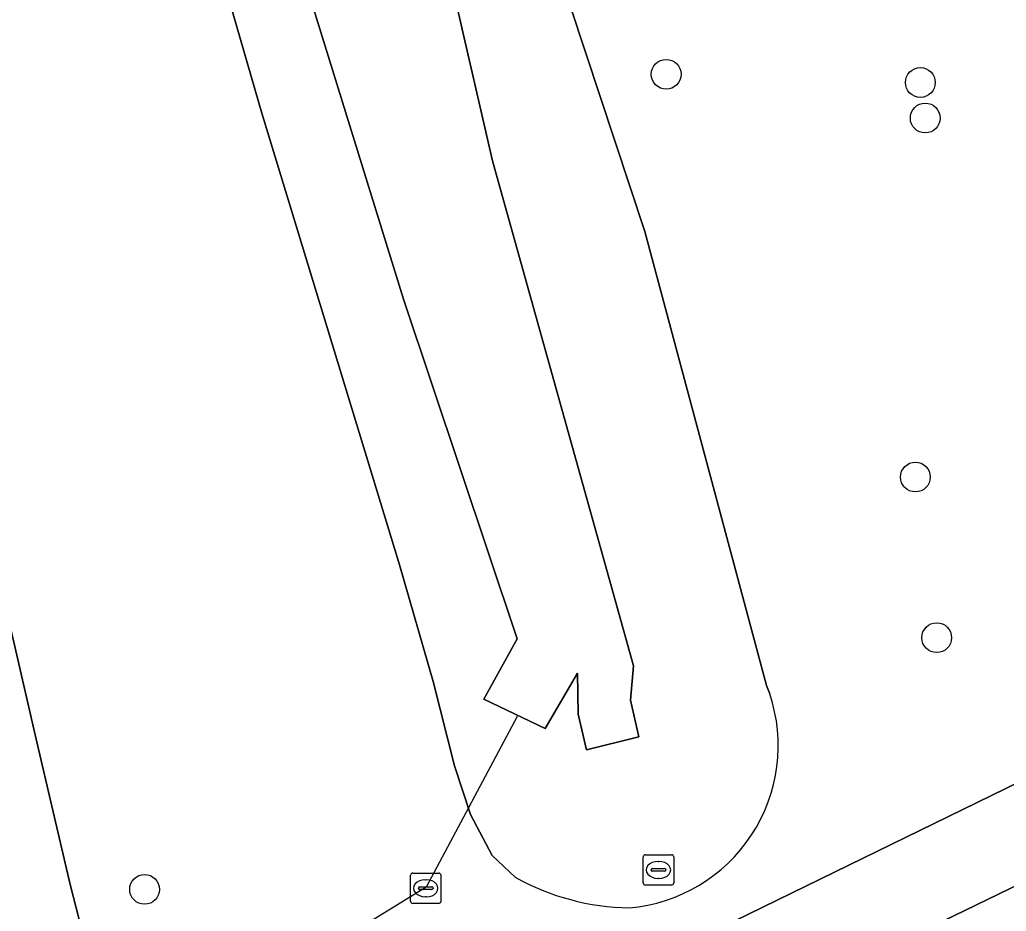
# Model space of a CAD drawing. Extents: x 156412 to 157779, y 382335 to 383768.
# Drawn here: x 157377.28 to 157409.67, y 382930.81 to 382960.07 of the extents above; entities that cross this region are included whole.
import ezdxf

# ---------------------------------------------------------------- set-up
doc = ezdxf.new("R2010")
doc.units = 0
for name, color, linetype in [('IMGEO_Boom', 7, 'Continuous'), ('IMGEO_Duiker', 7, 'Continuous'), ('IMGEO_Groenvoorziening', 7, 'Continuous'), ('IMGEO_Muur', 7, 'Continuous'), ('IMGEO_Oever', 7, 'Continuous'), ('IMGEO_Rioolput', 7, 'Continuous'), ('IMGEO_Voetpad_open', 7, 'Continuous'), ('IMGEO_Waterloop', 7, 'Continuous')]:
    doc.layers.add(name, color=color, linetype=linetype)

msp = doc.modelspace()

# ---------------------------------------------------------------- linework, layer by layer
at = {"layer": 'IMGEO_Boom'}
for centre in [(157398.505, 382958.278), (157406.851, 382958.008), (157407.012, 382956.843), (157406.688, 382945.059), (157407.388, 382939.787), (157381.377, 382931.526)]:
    msp.add_circle(centre, 0.489, dxfattribs=at)
at = {"layer": 'IMGEO_Duiker'}
msp.add_lwpolyline([(157393.613, 382937.195), (157390.62, 382931.603), (157377.438, 382923.485), (157375.934, 382922.559), (157368.135, 382917.756), (157368.067, 382917.714)], dxfattribs=at)
at = {"layer": 'IMGEO_Groenvoorziening'}
for points in [[(157385.232, 382957.001), (157381.8, 382968.837), (157378.642, 382980.239), (157376.44, 382987.04), (157373.383, 382996.915), (157372.559, 382999.871), (157372.212, 383001.328), (157369.197, 383014.231), (157367.663, 383019.352), (157366.573, 383021.743), (157365.224, 383024.661), (157363.46, 383026.894), (157360.169, 383030.417), (157357.797, 383032.517), (157353.965, 383035.384)], [(157348.03, 383030.323), (157354.058, 383004.348), (157361.763, 383006.13), (157377.814, 382936.456), (157378.937, 382931.684), (157379.347, 382930.063), (157386.297, 382923.197)], [(157397.468, 382928.889), (157412.935, 382936.433), (157414.196, 382937.034), (157414.688, 382937.268), (157416.517, 382938.166), (157415.43, 382943.935), (157415.249, 382949.974), (157414.156, 382952.404), (157412.235, 382956.803), (157410.198, 382961.149), (157408.048, 382965.441), (157403.99, 382973.342), (157405.666, 382974.19), (157399.525, 382985.548), (157395.305, 382993.354), (157385.01, 383012.394), (157379.639, 383022.327), (157377.747, 383025.826), (157375.512, 383029.938)], [(157377.381, 383017.085), (157377.776, 383014.924), (157384.491, 382993.747), (157391.942, 382970.856), (157397.805, 382953.115), (157401.797, 382938.222), (157401.906, 382937.944)], [(157393.546, 382931.924), (157392.792, 382932.634), (157392.075, 382933.985), (157391.556, 382935.583), (157390.855, 382938.345), (157389.753, 382942.176), (157385.232, 382957.001)]]:
    msp.add_lwpolyline(points, dxfattribs=at)
for centre, radius, start, end in [((157396.847, 382936.241), 5.338, 274.826, 18.6036), ((157397.398, 382938.822), 7.901, 240.8205, 269.2596)]:
    msp.add_arc(centre, radius, start, end, dxfattribs=at)
at = {"layer": 'IMGEO_Muur'}
for points in [[(157395.588, 382938.625), (157394.536, 382936.807), (157392.523, 382937.769), (157393.612, 382939.752)], [(157395.616, 382937.276), (157395.885, 382936.102), (157397.605, 382936.536), (157397.336, 382937.732)]]:
    msp.add_lwpolyline(points, dxfattribs=at)
at = {"layer": 'IMGEO_Oever'}
for points in [[(157353.965, 383035.384), (157357.797, 383032.517), (157360.169, 383030.417), (157363.46, 383026.894), (157365.224, 383024.661), (157366.573, 383021.743), (157367.663, 383019.352), (157369.197, 383014.231), (157372.212, 383001.328), (157372.559, 382999.871), (157373.383, 382996.915), (157376.44, 382987.04), (157378.642, 382980.239), (157381.8, 382968.837), (157385.232, 382957.001), (157389.753, 382942.176), (157390.855, 382938.345), (157391.556, 382935.583), (157392.075, 382933.985), (157392.792, 382932.634), (157393.546, 382931.924)], [(157401.906, 382937.944), (157401.797, 382938.222), (157397.805, 382953.115), (157391.942, 382970.856), (157384.491, 382993.747)], [(157391.584, 382960.723), (157392.806, 382955.433), (157397.434, 382938.865), (157397.336, 382937.732), (157397.605, 382936.536), (157395.885, 382936.102), (157395.616, 382937.276), (157395.588, 382938.625), (157394.536, 382936.807), (157392.523, 382937.769), (157393.612, 382939.752), (157389.885, 382950.895), (157386.501, 382961.831)]]:
    msp.add_lwpolyline(points, dxfattribs=at)
for centre, radius, start, end in [((157396.847, 382936.241), 5.338, 274.826, 18.6036), ((157397.398, 382938.822), 7.901, 240.8205, 269.2596)]:
    msp.add_arc(centre, radius, start, end, dxfattribs=at)
at = {"layer": 'IMGEO_Rioolput'}
for p, q in [((157397.751, 382931.739), (157397.751, 382932.591)), ((157397.826, 382932.665), (157398.678, 382932.665)), ((157398.752, 382932.591), (157398.752, 382931.739)), ((157398.01, 382932.159), (157398.01, 382932.171)), ((157398.053, 382932.208), (157398.451, 382932.208)), ((157398.239, 382932.445), (157398.264, 382932.445)), ((157398.494, 382932.171), (157398.494, 382932.159)), ((157390.11, 382931.137), (157390.11, 382931.989)), ((157390.185, 382932.063), (157391.037, 382932.063)), ((157391.111, 382931.989), (157391.111, 382931.137)), ((157398.448, 382932.122), (157398.05, 382932.122)), ((157398.262, 382931.885), (157398.237, 382931.885)), ((157390.369, 382931.557), (157390.369, 382931.569)), ((157390.412, 382931.606), (157390.81, 382931.606)), ((157390.598, 382931.843), (157390.623, 382931.843)), ((157390.853, 382931.569), (157390.853, 382931.557)), ((157398.678, 382931.665), (157397.826, 382931.665)), ((157390.807, 382931.52), (157390.409, 382931.52)), ((157390.621, 382931.283), (157390.596, 382931.283)), ((157391.037, 382931.063), (157390.185, 382931.063))]:
    msp.add_line(p, q, dxfattribs=at)
for points in [[(157397.751, 382931.739), (157397.751, 382932.591)], [(157397.826, 382932.665), (157398.678, 382932.665)], [(157398.752, 382932.591), (157398.752, 382931.739)], [(157390.11, 382931.137), (157390.11, 382931.989)], [(157390.185, 382932.063), (157391.037, 382932.063)], [(157391.111, 382931.989), (157391.111, 382931.137)], [(157398.678, 382931.665), (157397.826, 382931.665)], [(157391.037, 382931.063), (157390.185, 382931.063)]]:
    msp.add_lwpolyline(points, dxfattribs=at)
for centre, radius, start, end in [((157397.828, 382932.589), 0.0765, 91.552, 178.448), ((157397.828, 382932.589), 0.0765, 91.552, 178.448), ((157398.676, 382932.589), 0.0765, 1.552, 88.448), ((157398.676, 382932.589), 0.0765, 1.552, 88.448), ((157398.05, 382932.168), 0.0403, 85.8775, 175.7526), ((157398.455, 382932.17), 0.0386, 1.7309, 96.639), ((157390.187, 382931.987), 0.0765, 91.552, 178.448), ((157390.187, 382931.987), 0.0765, 91.552, 178.448), ((157391.035, 382931.987), 0.0765, 1.552, 88.448), ((157391.035, 382931.987), 0.0765, 1.552, 88.448), ((157398.047, 382932.158), 0.0366, 178.938, 274.7102), ((157398.451, 382932.165), 0.043, 264.8664, 352.4533), ((157390.409, 382931.566), 0.0403, 85.8775, 175.7526), ((157390.406, 382931.556), 0.0366, 178.938, 274.7102), ((157390.81, 382931.563), 0.043, 264.8664, 352.4533), ((157390.814, 382931.568), 0.0386, 1.7309, 96.639), ((157397.828, 382931.741), 0.0765, 181.552, 268.448), ((157397.828, 382931.741), 0.0765, 181.552, 268.448), ((157398.676, 382931.741), 0.0765, 271.552, 358.448), ((157398.676, 382931.741), 0.0765, 271.552, 358.448), ((157390.187, 382931.139), 0.0765, 181.552, 268.448), ((157390.187, 382931.139), 0.0765, 181.552, 268.448), ((157391.035, 382931.139), 0.0765, 271.552, 358.448), ((157391.035, 382931.139), 0.0765, 271.552, 358.448)]:
    msp.add_arc(centre, radius, start, end, dxfattribs=at)
for centre, major_axis, ratio, start_param, end_param in [((157398.238, 382932.165), (-0.387, 0.002), 0.722429, 4.712389, 7.853982), ((157398.263, 382932.165), (-0.39, 0.002), 0.717154, 1.570796, 4.712389), ((157390.597, 382931.563), (-0.387, 0.002), 0.722429, 4.712389, 7.853982), ((157390.622, 382931.563), (-0.39, 0.002), 0.717154, 1.570796, 4.712389)]:
    msp.add_ellipse(centre, major_axis=major_axis, ratio=ratio, start_param=start_param, end_param=end_param, dxfattribs=at)
at = {"layer": 'IMGEO_Voetpad_open'}
for points in [[(157386.073, 382923.077), (157386.297, 382923.197), (157379.347, 382930.063), (157378.937, 382931.684), (157377.814, 382936.456), (157361.763, 383006.13), (157354.058, 383004.348), (157352.377, 383003.953), (157350.851, 383003.611), (157339.268, 383000.934)], [(157415.986, 382934.553), (157415.642, 382935.272), (157414.688, 382937.268), (157414.196, 382937.034), (157412.935, 382936.433), (157397.468, 382928.889)], [(157378.606, 382918.417), (157377.123, 382917.384), (157375.335, 382916.068), (157377.758, 382912.637), (157381.026, 382914.934), (157380.308, 382916.01), (157381.989, 382917.222), (157385.819, 382919.684), (157390.079, 382921.99), (157415.986, 382934.553)], [(157403.099, 382926.95), (157414.821, 382932.646), (157416.513, 382933.451), (157415.986, 382934.553), (157390.079, 382921.99), (157385.819, 382919.684), (157381.989, 382917.222), (157380.308, 382916.01), (157381.026, 382914.934), (157381.86, 382915.52)]]:
    msp.add_lwpolyline(points, dxfattribs=at)
at = {"layer": 'IMGEO_Waterloop'}
msp.add_lwpolyline([(157386.501, 382961.831), (157389.885, 382950.895), (157393.612, 382939.752), (157392.523, 382937.769), (157394.536, 382936.807), (157395.588, 382938.625), (157395.616, 382937.276), (157395.885, 382936.102), (157397.605, 382936.536), (157397.336, 382937.732), (157397.434, 382938.865), (157392.806, 382955.433), (157391.584, 382960.723)], dxfattribs=at)

doc.saveas('drawing.dxf')
